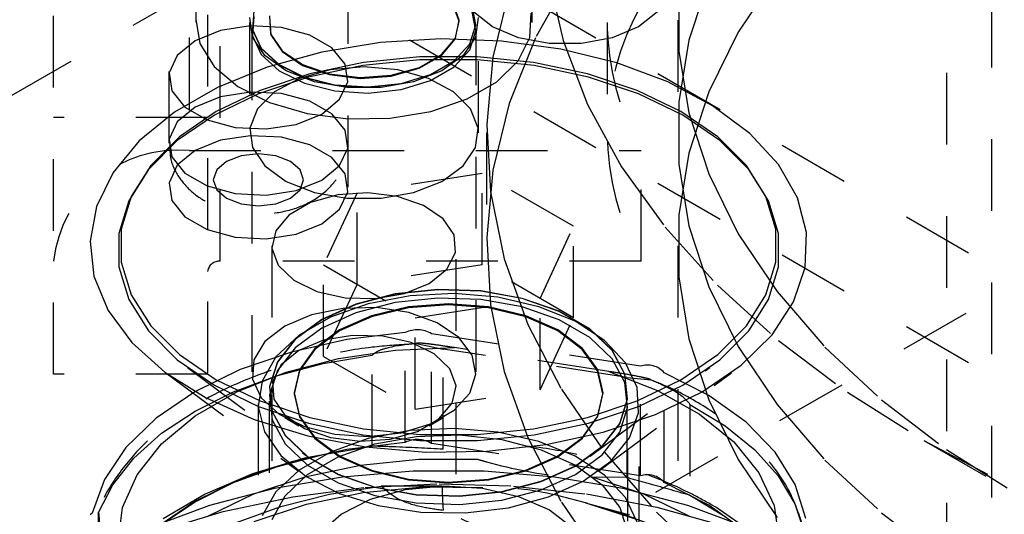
# Model space of a CAD drawing. Header units: inches. Extents: x 1907 to 2452, y -210 to -54.
# Tile 396 of 656: x 1995.248 to 1996.621, y -188.904 to -188.213. Entities that reach past the tile are written whole.
import ezdxf

# ---------------------------------------------------------------- set-up
doc = ezdxf.new("R2010")
doc.units = ezdxf.units.IN
doc.header["$LTSCALE"] = 0.5
doc.header["$MEASUREMENT"] = 0
doc.linetypes.add('HIDDEN', pattern=[0.225, 0.15, -0.075])
doc.layers.add('SID-M-H', color=4, linetype='HIDDEN')

msp = doc.modelspace()

# ---------------------------------------------------------------- linework, layer by layer
at = {"layer": 'SID-M-H'}
for p, q in [((1996.54075, -185.68757), (1996.54075, -190.09485)), ((1996.60325, -185.98024), (1996.60325, -189.39601)), ((1995.45604, -187.88583), (1995.45604, -188.4472)), ((1995.70604, -188.4472), (1995.70604, -187.88583)), ((1995.49388, -187.98756), (1995.49388, -188.21721)), ((1995.96263, -188.21721), (1995.96263, -187.98756)), ((1997.4372, -189.03907), (1995.66943, -188.01856)), ((1995.48425, -188.03825), (1995.48425, -188.39617)), ((1996.01722, -188.14954), (1995.96726, -188.23896)), ((1995.98515, -188.15204), (1996.00579, -188.24254)), ((1996.20891, -188.15676), (1996.18133, -188.24193)), ((1996.30421, -188.15021), (1996.24999, -188.23101)), ((1995.49265, -188.17166), (1994.25522, -188.88602)), ((1997.4372, -189.19217), (1995.66943, -188.17166)), ((1996.16748, -188.17062), (1996.16748, -188.25727)), ((1995.9308, -188.17293), (1995.90811, -188.26597)), ((1995.29525, -188.70809), (1995.29525, -188.19258)), ((1995.52775, -188.55049), (1995.52775, -188.19258)), ((1995.86083, -188.21561), (1995.85187, -188.19093)), ((1995.8611, -188.21436), (1995.85212, -188.18963)), ((1995.88439, -188.22058), (1995.87918, -188.19386)), ((1995.88439, -188.2209), (1995.87918, -188.19419)), ((1995.49399, -188.21296), (1995.49952, -188.24672)), ((1995.51025, -188.20687), (1995.51025, -188.70809)), ((1995.57275, -188.2377), (1995.5692, -188.21033)), ((1995.57472, -188.20044), (1995.57298, -188.22731)), ((1995.57472, -188.20076), (1995.57298, -188.22763)), ((1995.57472, -188.20901), (1995.57298, -188.23588)), ((1995.59631, -188.20804), (1995.59811, -188.23328)), ((1995.59657, -188.2093), (1995.59838, -188.2345)), ((1995.88439, -188.22915), (1995.87918, -188.20243)), ((1995.90724, -188.22352), (1995.88076, -188.20248)), ((1995.8873, -188.21033), (1995.88375, -188.2377)), ((1995.95974, -188.23838), (1995.96158, -188.20448)), ((1996.13737, -188.20248), (1996.11089, -188.22352)), ((1997.26042, -188.22331), (1992.35912, -191.05277)), ((1995.57015, -188.22221), (1995.52821, -188.2287)), ((1995.56875, -188.21721), (1995.56875, -188.37154)), ((1995.61339, -188.22439), (1995.57015, -188.22221)), ((1995.572, -188.21721), (1995.572, -188.21753)), ((1995.572, -188.22578), (1995.572, -188.70489)), ((1995.65274, -188.23498), (1995.61339, -188.22439)), ((1995.85543, -188.24064), (1995.86083, -188.21561)), ((1995.85569, -188.23943), (1995.8611, -188.21436)), ((1995.87573, -188.247), (1995.88439, -188.22058)), ((1995.87573, -188.24732), (1995.88439, -188.2209)), ((1995.8845, -188.21753), (1995.8845, -188.21721)), ((1995.8845, -188.70489), (1995.8845, -188.22578)), ((1995.88775, -188.37154), (1995.88775, -188.21721)), ((1995.94369, -188.23881), (1995.90724, -188.22352)), ((1996.06725, -188.21721), (1996.06725, -188.37154)), ((1996.11089, -188.22352), (1996.07444, -188.23881)), ((1996.16575, -188.21394), (1996.16575, -188.37154)), ((1995.52821, -188.2287), (1995.49265, -188.24307)), ((1995.59012, -188.26325), (1995.57275, -188.2377)), ((1995.57298, -188.22731), (1995.58504, -188.25328)), ((1995.57298, -188.22763), (1995.58504, -188.2536)), ((1995.57298, -188.23588), (1995.58504, -188.26185)), ((1995.59811, -188.23328), (1995.61403, -188.25682)), ((1995.59838, -188.2345), (1995.61426, -188.25799)), ((1995.68344, -188.25271), (1995.65274, -188.23498)), ((1995.83559, -188.24017), (1995.75126, -188.24535)), ((1995.92023, -188.24328), (1995.83559, -188.24017)), ((1995.83646, -188.26213), (1995.85569, -188.23943)), ((1995.88375, -188.2377), (1995.86638, -188.26325)), ((1995.87573, -188.25557), (1995.88439, -188.22915)), ((1995.96726, -188.23896), (1995.9308, -188.33052)), ((1995.94335, -188.27094), (1995.95974, -188.23838)), ((1995.98654, -188.24684), (1995.94369, -188.23881)), ((1996.07444, -188.23881), (1996.03159, -188.24684)), ((1996.24999, -188.23101), (1996.20891, -188.31435)), ((1995.49265, -188.24307), (1995.46775, -188.2636)), ((1995.49952, -188.24672), (1995.51942, -188.27864)), ((1995.58504, -188.25328), (1995.60982, -188.27605)), ((1995.58504, -188.2536), (1995.60982, -188.27637)), ((1995.75126, -188.24535), (1995.66967, -188.25869)), ((1995.70178, -188.27542), (1995.68344, -188.25271)), ((1995.83624, -188.26329), (1995.85543, -188.24064)), ((1995.85397, -188.27077), (1995.87573, -188.247)), ((1995.85397, -188.27109), (1995.87573, -188.24732)), ((1996.00273, -188.25461), (1995.92023, -188.24328)), ((1996.03159, -188.24684), (1995.98654, -188.24684)), ((1996.00579, -188.24254), (1996.04001, -188.33165)), ((1996.18133, -188.24193), (1996.16748, -188.32821)), ((1995.46775, -188.2636), (1995.45652, -188.28781)), ((1995.58504, -188.26185), (1995.60982, -188.28462)), ((1995.61976, -188.28471), (1995.59012, -188.26325)), ((1995.66967, -188.25869), (1995.59315, -188.2798)), ((1995.61403, -188.25682), (1995.64231, -188.2761)), ((1995.61426, -188.25799), (1995.64249, -188.27723)), ((1995.80627, -188.26523), (1995.72761, -188.27324)), ((1995.80536, -188.28112), (1995.83624, -188.26329)), ((1995.80551, -188.28), (1995.83646, -188.26213)), ((1995.88614, -188.26523), (1995.80627, -188.26523)), ((1995.86638, -188.26325), (1995.83674, -188.28471)), ((1995.85397, -188.27934), (1995.87573, -188.25557)), ((1995.9648, -188.27324), (1995.88614, -188.26523)), ((1995.90811, -188.26597), (1995.89936, -188.35979)), ((1996.08073, -188.27383), (1996.00273, -188.25461)), ((1996.16748, -188.25727), (1996.18133, -188.34355)), ((1995.51942, -188.27864), (1995.55244, -188.30669)), ((1995.59315, -188.2798), (1995.52391, -188.30807)), ((1995.60982, -188.27605), (1995.64512, -188.29359)), ((1995.60982, -188.27637), (1995.64512, -188.29391)), ((1995.64231, -188.2761), (1995.67992, -188.28904)), ((1995.64249, -188.27723), (1995.68001, -188.29014)), ((1995.7267, -188.2776), (1995.65106, -188.29349)), ((1995.72761, -188.27324), (1995.65255, -188.28901)), ((1995.72825, -188.27946), (1995.68124, -188.28355)), ((1995.70557, -188.30038), (1995.70178, -188.27542)), ((1995.80596, -188.26953), (1995.7267, -188.2776)), ((1995.77526, -188.28355), (1995.72825, -188.27946)), ((1995.76611, -188.2922), (1995.80536, -188.28112)), ((1995.76619, -188.2911), (1995.80551, -188.28)), ((1995.88645, -188.26953), (1995.80596, -188.26953)), ((1995.82103, -188.28979), (1995.85397, -188.27077)), ((1995.82103, -188.29011), (1995.85397, -188.27109)), ((1995.82103, -188.29835), (1995.85397, -188.27934)), ((1995.96572, -188.2776), (1995.88645, -188.26953)), ((1995.91344, -188.30014), (1995.94335, -188.27094)), ((1996.03986, -188.28901), (1995.9648, -188.27324)), ((1996.04135, -188.29349), (1995.96572, -188.2776)), ((1996.15199, -188.30037), (1996.08073, -188.27383)), ((1995.45652, -188.28781), (1995.4603, -188.31277)), ((1995.65106, -188.29349), (1995.58135, -188.31672)), ((1995.65255, -188.28901), (1995.58338, -188.31206)), ((1995.60982, -188.28462), (1995.64512, -188.30215)), ((1995.65905, -188.30017), (1995.61976, -188.28471)), ((1995.68124, -188.28355), (1995.6384, -188.29546)), ((1995.64512, -188.29359), (1995.68781, -188.30434)), ((1995.64512, -188.29391), (1995.68781, -188.30466)), ((1995.67992, -188.28904), (1995.72276, -188.29422)), ((1995.68001, -188.29014), (1995.72277, -188.29532)), ((1995.72276, -188.29422), (1995.76619, -188.2911)), ((1995.72277, -188.29532), (1995.76611, -188.2922)), ((1995.8181, -188.29546), (1995.77526, -188.28355)), ((1995.77986, -188.30235), (1995.82103, -188.28979)), ((1995.77986, -188.30267), (1995.82103, -188.29011)), ((1995.83674, -188.28471), (1995.79745, -188.30017)), ((1996.10903, -188.31206), (1996.03986, -188.28901)), ((1996.11106, -188.31672), (1996.04135, -188.29349)), ((1995.52391, -188.30807), (1995.46394, -188.34269)), ((1995.55244, -188.30669), (1995.59651, -188.32912)), ((1995.6384, -188.29546), (1995.60355, -188.31413)), ((1995.64512, -188.30215), (1995.68781, -188.31291)), ((1995.70448, -188.30826), (1995.65905, -188.30017)), ((1995.68781, -188.30434), (1995.73409, -188.30735)), ((1995.68781, -188.30466), (1995.73409, -188.30767)), ((1995.69433, -188.32459), (1995.70557, -188.30038)), ((1995.75202, -188.30826), (1995.70448, -188.30826)), ((1995.73409, -188.30735), (1995.77986, -188.30235)), ((1995.73409, -188.30767), (1995.77986, -188.30267)), ((1995.79745, -188.30017), (1995.75202, -188.30826)), ((1995.77986, -188.31092), (1995.82103, -188.29835)), ((1995.85295, -188.31413), (1995.8181, -188.29546)), ((1995.8719, -188.32412), (1995.91344, -188.30014)), ((1996.21445, -188.33349), (1996.15199, -188.30037)), ((1995.4603, -188.31277), (1995.47865, -188.33549)), ((1995.52821, -188.32096), (1995.49265, -188.33534)), ((1995.58135, -188.31672), (1995.5197, -188.34659)), ((1995.58338, -188.31206), (1995.5222, -188.3417)), ((1995.57015, -188.31448), (1995.52821, -188.32096)), ((1995.61339, -188.31666), (1995.57015, -188.31448)), ((1995.60355, -188.31413), (1995.57978, -188.3379)), ((1995.65274, -188.32725), (1995.61339, -188.31666)), ((1995.68781, -188.31291), (1995.73409, -188.31592)), ((1995.73409, -188.31592), (1995.77986, -188.31092)), ((1995.87672, -188.3379), (1995.85295, -188.31413)), ((1996.17022, -188.3417), (1996.10903, -188.31206)), ((1996.17272, -188.34659), (1996.11106, -188.31672)), ((1996.20891, -188.31435), (1996.18133, -188.39952)), ((1995.49265, -188.33534), (1995.46775, -188.35587)), ((1995.47865, -188.33549), (1995.50934, -188.35321)), ((1995.59651, -188.32912), (1995.64886, -188.34451)), ((1995.68344, -188.34497), (1995.65274, -188.32725)), ((1995.66943, -188.34512), (1995.69433, -188.32459)), ((1995.82133, -188.34138), (1995.8719, -188.32412)), ((1995.9308, -188.33052), (1995.90811, -188.42356)), ((1996.04001, -188.33165), (1996.08756, -188.41871)), ((1996.16748, -188.32821), (1996.16748, -188.41486)), ((1996.26631, -188.37223), (1996.21445, -188.33349)), ((1995.51025, -188.35017), (1995.29525, -188.35017)), ((1995.46394, -188.34269), (1995.41497, -188.38266)), ((1995.5197, -188.34659), (1995.46796, -188.38219)), ((1995.5222, -188.3417), (1995.47085, -188.37702)), ((1995.57978, -188.3379), (1995.5692, -188.36465)), ((1995.63387, -188.3595), (1995.66943, -188.34512)), ((1995.64886, -188.34451), (1995.70619, -188.35191)), ((1995.70178, -188.36769), (1995.68344, -188.34497)), ((1995.76491, -188.35085), (1995.82133, -188.34138)), ((1995.8873, -188.36465), (1995.87672, -188.3379)), ((1996.22156, -188.37702), (1996.17022, -188.3417)), ((1996.22445, -188.38219), (1996.17272, -188.34659)), ((1996.18133, -188.34355), (1996.20891, -188.42872)), ((1995.46775, -188.35587), (1995.45652, -188.38008)), ((1995.50934, -188.35321), (1995.54869, -188.3638)), ((1995.54869, -188.3638), (1995.59194, -188.36598)), ((1995.59194, -188.36598), (1995.63387, -188.3595)), ((1995.70619, -188.35191), (1995.76491, -188.35085)), ((1995.89936, -188.35979), (1995.90461, -188.45369)), ((1995.47085, -188.37702), (1995.43092, -188.41695)), ((1995.57015, -188.37531), (1995.52821, -188.3818)), ((1995.5692, -188.36465), (1995.57275, -188.39202)), ((1995.61339, -188.37749), (1995.57015, -188.37531)), ((1995.65274, -188.38809), (1995.61339, -188.37749)), ((1995.70557, -188.39265), (1995.70178, -188.36769)), ((1995.88375, -188.39202), (1995.8873, -188.36465)), ((1995.89925, -188.37154), (1995.89925, -188.52913)), ((1996.26149, -188.41695), (1996.22156, -188.37702)), ((1996.30609, -188.41546), (1996.26631, -188.37223)), ((1995.41497, -188.38266), (1995.37841, -188.42683)), ((1995.46796, -188.38219), (1995.42771, -188.42243)), ((1995.45652, -188.38008), (1995.4603, -188.40504)), ((1995.52821, -188.3818), (1995.49265, -188.39617)), ((1995.68344, -188.40581), (1995.65274, -188.38809)), ((1996.2647, -188.42243), (1996.22445, -188.38219)), ((1995.4603, -188.40504), (1995.47865, -188.42775)), ((1995.49265, -188.39617), (1995.46775, -188.4167)), ((1995.48425, -188.39617), (1996.11496, -188.39617)), ((1995.55693, -188.40339), (1995.53649, -188.41127)), ((1995.58104, -188.40062), (1995.55693, -188.40339)), ((1995.57275, -188.39202), (1995.59012, -188.41757)), ((1995.60515, -188.40339), (1995.58104, -188.40062)), ((1995.62559, -188.41127), (1995.60515, -188.40339)), ((1995.69433, -188.41686), (1995.70557, -188.39265)), ((1995.86638, -188.41757), (1995.88375, -188.39202)), ((1996.11496, -188.55049), (1996.11496, -188.39617)), ((1996.18133, -188.39952), (1996.16748, -188.4858)), ((1995.43092, -188.41695), (1995.4036, -188.46028)), ((1995.46775, -188.4167), (1995.45652, -188.44091)), ((1995.53649, -188.41127), (1995.52284, -188.42307)), ((1995.59012, -188.41757), (1995.61976, -188.43903)), ((1995.63925, -188.42307), (1995.62559, -188.41127)), ((1995.66943, -188.43739), (1995.69433, -188.41686)), ((1995.70178, -188.42852), (1995.68344, -188.40581)), ((1995.83674, -188.43903), (1995.86638, -188.41757)), ((1996.08756, -188.41871), (1996.14807, -188.50304)), ((1996.16748, -188.41486), (1996.18133, -188.50114)), ((1996.28881, -188.46028), (1996.26149, -188.41695)), ((1996.33264, -188.46196), (1996.30609, -188.41546)), ((1995.37841, -188.42683), (1995.3553, -188.47394)), ((1995.42771, -188.42243), (1995.40018, -188.46609)), ((1995.47865, -188.42775), (1995.50934, -188.44548)), ((1995.52284, -188.42307), (1995.51804, -188.43699)), ((1995.64404, -188.43699), (1995.63925, -188.42307)), ((1995.70557, -188.45349), (1995.70178, -188.42852)), ((1995.8929, -188.42814), (1995.71863, -188.4551)), ((1996.02048, -188.50179), (1995.8929, -188.42814)), ((1995.8929, -188.55572), (1995.8929, -188.42814)), ((1995.90811, -188.42356), (1995.89936, -188.51738)), ((1996.20891, -188.42872), (1996.24999, -188.51206)), ((1996.29223, -188.46609), (1996.2647, -188.42243)), ((1995.45652, -188.44091), (1995.4603, -188.46587)), ((1995.50934, -188.44548), (1995.54869, -188.45607)), ((1995.51804, -188.43699), (1995.52284, -188.45091)), ((1995.61976, -188.43903), (1995.65905, -188.45449)), ((1995.63387, -188.45176), (1995.66943, -188.43739)), ((1995.63925, -188.45091), (1995.64404, -188.43699)), ((1995.79745, -188.45449), (1995.83674, -188.43903)), ((1995.52284, -188.45091), (1995.53649, -188.46271)), ((1995.54869, -188.45607), (1995.59194, -188.45825)), ((1995.59194, -188.45825), (1995.63387, -188.45176)), ((1995.62559, -188.46271), (1995.63925, -188.45091)), ((1995.69158, -188.45803), (1995.65358, -188.46876)), ((1995.65905, -188.45449), (1995.70448, -188.46258)), ((1995.71863, -188.4551), (1995.67193, -188.5557)), ((1995.73356, -188.45501), (1995.69158, -188.45803)), ((1995.69433, -188.47769), (1995.70557, -188.45349)), ((1995.71863, -188.58268), (1995.71863, -188.4551)), ((1995.77496, -188.46002), (1995.73356, -188.45501)), ((1995.75202, -188.46258), (1995.79745, -188.45449)), ((1995.8113, -188.47252), (1995.77496, -188.46002)), ((1995.90461, -188.45369), (1995.92383, -188.54699)), ((1995.40018, -188.46609), (1995.38621, -188.51185)), ((1995.4036, -188.46028), (1995.38973, -188.50569)), ((1995.4603, -188.46587), (1995.47865, -188.48859)), ((1995.53649, -188.46271), (1995.55693, -188.47059)), ((1995.55693, -188.47059), (1995.58104, -188.47336)), ((1995.58104, -188.47336), (1995.60515, -188.47059)), ((1995.60515, -188.47059), (1995.62559, -188.46271)), ((1995.65358, -188.46876), (1995.62367, -188.48602)), ((1995.70448, -188.46258), (1995.75202, -188.46258)), ((1995.83864, -188.49116), (1995.8113, -188.47252)), ((1996.30268, -188.50569), (1996.28881, -188.46028)), ((1996.3062, -188.51185), (1996.29223, -188.46609)), ((1996.34519, -188.51038), (1996.33264, -188.46196)), ((1995.3553, -188.47394), (1995.34632, -188.52262)), ((1995.62367, -188.48602), (1995.60509, -188.50796)), ((1995.66943, -188.49822), (1995.69433, -188.47769)), ((1996.16748, -188.4858), (1996.16748, -188.57245)), ((1995.47865, -188.48859), (1995.50934, -188.50631)), ((1995.63387, -188.5126), (1995.66943, -188.49822)), ((1995.85402, -188.5139), (1995.83864, -188.49116)), ((1996.18133, -188.50114), (1996.20891, -188.58631)), ((1995.38621, -188.51185), (1995.38621, -188.55831)), ((1995.38973, -188.50569), (1995.38973, -188.5518)), ((1995.50934, -188.50631), (1995.54869, -188.5169)), ((1995.59194, -188.51908), (1995.63387, -188.5126)), ((1995.60509, -188.50796), (1995.59986, -188.53219)), ((1995.85576, -188.5383), (1995.85402, -188.5139)), ((1995.97378, -188.6024), (1996.02048, -188.50179)), ((1996.02048, -188.62937), (1996.02048, -188.50179)), ((1996.14807, -188.50304), (1996.22108, -188.58401)), ((1996.24999, -188.51206), (1996.30421, -188.59286)), ((1996.30268, -188.5518), (1996.30268, -188.50569)), ((1996.3062, -188.55831), (1996.3062, -188.51185)), ((1996.34339, -188.55932), (1996.34519, -188.51038)), ((1995.34632, -188.52262), (1995.35172, -188.57148)), ((1995.54869, -188.5169), (1995.59194, -188.51908)), ((1995.89936, -188.51738), (1995.90461, -188.61129)), ((1995.59975, -188.52913), (1995.59975, -189.24768)), ((1995.59986, -188.53219), (1995.60854, -188.55609)), ((1995.84369, -188.56171), (1995.85576, -188.5383)), ((1995.85675, -189.24768), (1995.85675, -188.52913)), ((1996.16575, -188.52913), (1996.16575, -190.57048)), ((1995.38973, -188.5518), (1995.4036, -188.59721)), ((1996.11496, -188.55049), (1995.52775, -188.55049)), ((1995.60854, -188.55609), (1995.63019, -188.57707)), ((1995.67193, -188.5557), (1995.79951, -188.62935)), ((1995.67193, -188.68329), (1995.67193, -188.5557)), ((1995.8929, -188.55572), (1995.71863, -188.58268)), ((1996.02048, -188.62937), (1995.8929, -188.55572)), ((1995.92383, -188.54699), (1995.95687, -188.63899)), ((1996.28881, -188.59721), (1996.30268, -188.5518)), ((1995.38621, -188.55831), (1995.40018, -188.60407)), ((1995.81911, -188.58158), (1995.84369, -188.56171)), ((1996.29223, -188.60407), (1996.3062, -188.55831)), ((1996.32729, -188.60739), (1996.34339, -188.55932)), ((1995.35172, -188.57148), (1995.37134, -188.61911)), ((1995.63019, -188.57707), (1995.66247, -188.59285)), ((1995.71863, -188.58268), (1995.67193, -188.68329)), ((1995.78469, -188.59577), (1995.81911, -188.58158)), ((1996.16748, -188.57245), (1996.18133, -188.65873)), ((1995.4036, -188.59721), (1995.43092, -188.64054)), ((1995.66247, -188.59285), (1995.70188, -188.60173)), ((1995.77183, -188.5962), (1995.71687, -188.61048)), ((1995.77183, -188.59653), (1995.71687, -188.61081)), ((1995.74414, -188.60274), (1995.78469, -188.59577)), ((1995.83111, -188.58993), (1995.77183, -188.5962)), ((1995.83111, -188.59026), (1995.77183, -188.59653)), ((1995.85393, -188.59562), (1995.79249, -188.59873)), ((1995.89127, -188.59203), (1995.83111, -188.58993)), ((1995.89127, -188.59236), (1995.83111, -188.59026)), ((1995.91496, -188.60078), (1995.85393, -188.59562)), ((1995.94881, -188.60238), (1995.89127, -188.59203)), ((1995.94881, -188.60271), (1995.89127, -188.59236)), ((1996.20891, -188.58631), (1996.24999, -188.66965)), ((1996.22108, -188.58401), (1996.30604, -188.66099)), ((1996.26149, -188.64054), (1996.28881, -188.59721)), ((1996.30421, -188.59286), (1996.37111, -188.67042)), ((1995.40018, -188.60407), (1995.42771, -188.64774)), ((1995.71687, -188.61048), (1995.66943, -188.63194)), ((1995.71687, -188.61081), (1995.66943, -188.63226)), ((1995.73395, -188.60993), (1995.68146, -188.62862)), ((1995.70188, -188.60173), (1995.74414, -188.60274)), ((1995.77183, -188.60813), (1995.71687, -188.62241)), ((1995.79249, -188.59873), (1995.73395, -188.60993)), ((1995.83111, -188.60186), (1995.77183, -188.60813)), ((1995.84621, -188.60996), (1995.79045, -188.61419)), ((1995.79951, -188.62935), (1995.97378, -188.6024)), ((1995.89127, -188.60396), (1995.83111, -188.60186)), ((1995.90196, -188.61419), (1995.84621, -188.60996)), ((1995.94881, -188.61431), (1995.89127, -188.60396)), ((1995.97227, -188.61393), (1995.91496, -188.60078)), ((1996.00039, -188.62038), (1995.94881, -188.60238)), ((1996.00039, -188.62071), (1995.94881, -188.60271)), ((1995.97378, -188.72998), (1995.97378, -188.6024)), ((1996.2647, -188.64774), (1996.29223, -188.60407)), ((1996.29735, -188.6532), (1996.32729, -188.60739)), ((1995.37134, -188.61911), (1995.40462, -188.66414)), ((1995.6992, -188.61626), (1995.65524, -188.62514)), ((1995.71687, -188.62241), (1995.66943, -188.64387)), ((1995.74574, -188.61525), (1995.6992, -188.61626)), ((1995.79045, -188.61419), (1995.7385, -188.62662)), ((1995.79052, -188.61559), (1995.73863, -188.628)), ((1995.79073, -188.62221), (1995.74574, -188.61525)), ((1995.84621, -188.61136), (1995.79052, -188.61559)), ((1995.83017, -188.63652), (1995.79073, -188.62221)), ((1995.90189, -188.61559), (1995.84621, -188.61136)), ((1995.95378, -188.628), (1995.90189, -188.61559)), ((1995.95391, -188.62662), (1995.90196, -188.61419)), ((1995.90461, -188.61129), (1995.92383, -188.70458)), ((1996.00039, -188.63231), (1995.94881, -188.61431)), ((1996.02279, -188.63435), (1995.97227, -188.61393)), ((1996.043, -188.64498), (1996.00039, -188.62038)), ((1996.043, -188.64531), (1996.00039, -188.62071)), ((1995.65524, -188.62514), (1995.61776, -188.64111)), ((1995.66943, -188.63194), (1995.63226, -188.65933)), ((1995.66943, -188.63226), (1995.63226, -188.65965)), ((1995.68146, -188.62862), (1995.63785, -188.65379)), ((1995.7385, -188.62662), (1995.69388, -188.64638)), ((1995.73863, -188.628), (1995.69407, -188.64774)), ((1995.79951, -188.75694), (1995.79951, -188.62935)), ((1995.86055, -188.6569), (1995.83017, -188.63652)), ((1995.99834, -188.64774), (1995.95378, -188.628)), ((1995.99853, -188.64638), (1995.95391, -188.62662)), ((1995.97378, -188.72998), (1996.02048, -188.62937)), ((1996.043, -188.65691), (1996.00039, -188.63231)), ((1996.06379, -188.66095), (1996.02279, -188.63435)), ((1995.42771, -188.64774), (1995.46796, -188.68798)), ((1995.43092, -188.64054), (1995.47085, -188.68047)), ((1995.61776, -188.64111), (1995.59011, -188.66274)), ((1995.66943, -188.64387), (1995.63226, -188.67126)), ((1995.69388, -188.64638), (1995.65965, -188.67214)), ((1995.69407, -188.64774), (1995.65988, -188.67346)), ((1995.78578, -188.6502), (1995.70447, -188.65991)), ((1995.78578, -188.8033), (1995.78578, -188.6502)), ((1996.11374, -188.69691), (1995.82248, -188.65185)), ((1995.82248, -188.80495), (1995.82248, -188.65185)), ((1995.95687, -188.63899), (1996.00348, -188.72901)), ((1996.03253, -188.67346), (1995.99834, -188.64774)), ((1996.03276, -188.67214), (1995.99853, -188.64638)), ((1996.07418, -188.67476), (1996.043, -188.64498)), ((1996.07418, -188.67508), (1996.043, -188.64531)), ((1996.22156, -188.68047), (1996.26149, -188.64054)), ((1996.22445, -188.68798), (1996.2647, -188.64774)), ((1995.40462, -188.66414), (1995.45061, -188.70527)), ((1995.59011, -188.66274), (1995.57472, -188.68812)), ((1995.63785, -188.65379), (1995.60547, -188.6841)), ((1995.63226, -188.65933), (1995.60753, -188.69105)), ((1995.63226, -188.65965), (1995.60753, -188.69138)), ((1995.70447, -188.65991), (1995.62706, -188.67725)), ((1995.67181, -188.6609), (1995.63739, -188.67509)), ((1995.71236, -188.65394), (1995.67181, -188.6609)), ((1995.75462, -188.65494), (1995.71236, -188.65394)), ((1995.79403, -188.66382), (1995.75462, -188.65494)), ((1995.82631, -188.6796), (1995.79403, -188.66382)), ((1995.80137, -188.66543), (1995.83882, -188.6731)), ((1995.87918, -188.68154), (1995.86055, -188.6569)), ((1996.07418, -188.68669), (1996.043, -188.65691)), ((1996.09306, -188.69229), (1996.06379, -188.66095)), ((1996.18133, -188.65873), (1996.20891, -188.7439)), ((1996.25443, -188.69542), (1996.29735, -188.6532)), ((1996.30604, -188.66099), (1996.40229, -188.73341)), ((1995.62706, -188.67725), (1995.55568, -188.70174)), ((1995.63226, -188.67126), (1995.60753, -188.70298)), ((1995.63739, -188.67509), (1995.61281, -188.69497)), ((1995.65965, -188.67214), (1995.63813, -188.70213)), ((1995.65988, -188.67346), (1995.63839, -188.70342)), ((1995.69286, -188.68624), (1995.77239, -188.67451)), ((1995.77239, -188.67451), (1995.85426, -188.67111)), ((1995.84796, -188.70058), (1995.82631, -188.6796)), ((1996.09533, -188.71278), (1995.83882, -188.6731)), ((1995.83882, -188.81284), (1995.83882, -188.6731)), ((1996.06954, -188.70441), (1995.85426, -188.67111)), ((1996.05402, -188.70342), (1996.03253, -188.67346)), ((1996.05428, -188.70213), (1996.03276, -188.67214)), ((1996.09211, -188.70797), (1996.07418, -188.67476)), ((1996.09211, -188.7083), (1996.07418, -188.67508)), ((1996.24999, -188.66965), (1996.30421, -188.75045)), ((1996.37111, -188.67042), (1996.45013, -188.74409)), ((1995.46796, -188.68798), (1995.5197, -188.72357)), ((1995.47085, -188.68047), (1995.5222, -188.71579)), ((1995.57472, -188.68812), (1995.57298, -188.71499)), ((1995.60547, -188.6841), (1995.58607, -188.71789)), ((1995.60753, -188.69105), (1995.59666, -188.72527)), ((1995.60753, -188.69138), (1995.59666, -188.7256)), ((1995.6064, -188.7104), (1995.67119, -188.69329)), ((1995.61819, -188.70593), (1995.69286, -188.68624)), ((1995.67119, -188.69329), (1995.73953, -188.68168)), ((1995.67193, -188.68329), (1995.79951, -188.75694)), ((1995.73953, -188.80853), (1995.73953, -188.68168)), ((1995.88439, -188.70826), (1995.87918, -188.68154)), ((1996.09211, -188.7199), (1996.07418, -188.68669)), ((1996.10903, -188.72668), (1996.09306, -188.69229)), ((1996.17022, -188.71579), (1996.22156, -188.68047)), ((1996.17272, -188.72357), (1996.22445, -188.68798)), ((1995.45061, -188.70527), (1995.50798, -188.74133)), ((1995.45178, -188.70614), (1995.63667, -188.84314)), ((1995.48195, -188.69891), (1995.64899, -188.82269)), ((1995.55568, -188.70174), (1995.4923, -188.73271)), ((1995.55077, -188.73296), (1995.61819, -188.70593)), ((1995.60753, -188.70298), (1995.59666, -188.73721)), ((1995.61281, -188.69497), (1995.60074, -188.71837)), ((1995.63813, -188.70213), (1995.63079, -188.73431)), ((1995.63839, -188.70342), (1995.63106, -188.73556)), ((1995.85664, -188.72448), (1995.84796, -188.70058)), ((1995.92383, -188.70458), (1995.95687, -188.79658)), ((1996.04342, -188.82269), (1996.21046, -188.69891)), ((1996.06135, -188.73556), (1996.05402, -188.70342)), ((1996.06162, -188.73431), (1996.05428, -188.70213)), ((1996.05575, -188.84314), (1996.24063, -188.70614)), ((1996.06954, -188.70441), (1996.1375, -188.73099)), ((1996.11374, -188.85001), (1996.11374, -188.69691)), ((1996.14695, -188.85917), (1996.14695, -188.70606)), ((1996.20896, -188.73795), (1996.14695, -188.70606)), ((1996.19976, -188.73285), (1996.25443, -188.69542)), ((1995.51025, -188.70809), (1995.29525, -188.70809)), ((1995.5222, -188.71579), (1995.58338, -188.74543)), ((1995.54649, -188.73264), (1995.6064, -188.7104)), ((1995.57298, -188.71499), (1995.58504, -188.74096)), ((1995.58607, -188.71789), (1995.58069, -188.75336)), ((1995.60074, -188.71837), (1995.60248, -188.74277)), ((1995.87573, -188.73468), (1995.88439, -188.70826)), ((1996.09575, -188.7427), (1996.09211, -188.70797)), ((1996.09575, -188.74303), (1996.09211, -188.7083)), ((1996.09575, -188.75463), (1996.09211, -188.7199)), ((1996.09533, -188.85252), (1996.09533, -188.71278)), ((1996.09533, -188.71278), (1996.12833, -188.71601)), ((1996.10903, -188.74543), (1996.17022, -188.71579)), ((1995.4923, -188.73271), (1995.43866, -188.7693)), ((1995.49265, -188.75958), (1995.54649, -188.73264)), ((1995.49273, -188.76647), (1995.55077, -188.73296)), ((1995.5197, -188.72357), (1995.58135, -188.75344)), ((1995.59621, -188.73399), (1995.59621, -188.73431)), ((1995.59666, -188.72527), (1995.6003, -188.76)), ((1995.59666, -188.7256), (1995.6003, -188.76033)), ((1995.63079, -188.73431), (1995.63813, -188.7665)), ((1995.79951, -188.75694), (1995.97378, -188.72998)), ((1995.85141, -188.74871), (1995.85664, -188.72448)), ((1995.85397, -188.75845), (1995.87573, -188.73468)), ((1996.00348, -188.72901), (1996.06333, -188.81638)), ((1996.05428, -188.7665), (1996.06162, -188.73431)), ((1996.09621, -188.73431), (1996.09621, -188.73399)), ((1996.11082, -188.76226), (1996.10903, -188.72668)), ((1996.11106, -188.75344), (1996.17272, -188.72357)), ((1996.13492, -188.76441), (1996.19976, -188.73285)), ((1996.1375, -188.73099), (1996.19622, -188.7641)), ((1996.40229, -188.73341), (1996.50912, -188.80071)), ((1995.50798, -188.74133), (1995.57507, -188.77127)), ((1995.58338, -188.74543), (1995.65255, -188.76849)), ((1995.58504, -188.74096), (1995.60982, -188.76373)), ((1995.59621, -188.74592), (1995.59621, -189.3134)), ((1995.59666, -188.73721), (1995.6003, -188.77193)), ((1995.60248, -188.74277), (1995.61786, -188.76552)), ((1995.63106, -188.73556), (1995.63839, -188.76771)), ((1996.03986, -188.76849), (1996.10903, -188.74543)), ((1996.05402, -188.76771), (1996.06135, -188.73556)), ((1996.08489, -188.77692), (1996.09575, -188.7427)), ((1996.08489, -188.77725), (1996.09575, -188.74303)), ((1996.09621, -189.3134), (1996.09621, -188.74592)), ((1996.20891, -188.7439), (1996.24999, -188.82725)), ((1996.26098, -188.77531), (1996.20896, -188.73795)), ((1996.45013, -188.74409), (1996.54058, -188.81324)), ((1995.446, -188.79065), (1995.49265, -188.75958)), ((1995.58058, -188.7489), (1995.58058, -188.93702)), ((1995.58069, -188.75336), (1995.58963, -188.78859)), ((1995.58135, -188.75344), (1995.65106, -188.77667)), ((1995.6003, -188.76), (1995.61823, -188.79322)), ((1995.6003, -188.76033), (1995.61823, -188.79355)), ((1995.82103, -188.77746), (1995.85397, -188.75845)), ((1995.83283, -188.77065), (1995.85141, -188.74871)), ((1996.04135, -188.77667), (1996.11106, -188.75344)), ((1996.08489, -188.78886), (1996.09575, -188.75463)), ((1996.11183, -188.93702), (1996.11183, -188.7489)), ((1996.18284, -188.75025), (1996.18284, -188.8771)), ((1996.18284, -188.75025), (1996.23196, -188.78004)), ((1996.30421, -188.75045), (1996.37111, -188.82802)), ((1995.43866, -188.7693), (1995.39623, -188.81051)), ((1995.44591, -188.80539), (1995.49273, -188.76647)), ((1995.57507, -188.77127), (1995.64997, -188.79423)), ((1995.6003, -188.77193), (1995.61823, -188.80515)), ((1995.60982, -188.76373), (1995.64512, -188.78126)), ((1995.61775, -188.76866), (1995.63737, -188.77999)), ((1995.61786, -188.76552), (1995.6452, -188.78415)), ((1995.63813, -188.7665), (1995.65965, -188.79649)), ((1995.63839, -188.76771), (1995.65988, -188.79766)), ((1995.65255, -188.76849), (1995.72761, -188.78426)), ((1995.80292, -188.78792), (1995.83283, -188.77065)), ((1995.81913, -188.77999), (1995.83875, -188.76866)), ((1995.9648, -188.78426), (1996.03986, -188.76849)), ((1996.03253, -188.79766), (1996.05402, -188.76771)), ((1996.03276, -188.79649), (1996.05428, -188.7665)), ((1996.06178, -188.78918), (1996.13492, -188.76441)), ((1996.09835, -188.79713), (1996.11082, -188.76226)), ((1996.19622, -188.7641), (1996.24382, -188.8027)), ((1996.30158, -188.81712), (1996.26098, -188.77531)), ((1995.58963, -188.78859), (1995.6124, -188.82168)), ((1995.64512, -188.78126), (1995.68781, -188.79202)), ((1995.6452, -188.78415), (1995.68154, -188.79665)), ((1995.65106, -188.77667), (1995.7267, -188.79256)), ((1995.72761, -188.78426), (1995.80627, -188.79226)), ((1995.79249, -188.78684), (1995.73395, -188.79804)), ((1995.76492, -188.79865), (1995.80292, -188.78792)), ((1995.77986, -188.79003), (1995.82103, -188.77746)), ((1995.85393, -188.78374), (1995.79249, -188.78684)), ((1995.91496, -188.7889), (1995.85393, -188.78374)), ((1995.88614, -188.79226), (1995.9648, -188.78426)), ((1995.97227, -188.80205), (1995.91496, -188.7889)), ((1995.96572, -188.79256), (1996.04135, -188.77667)), ((1995.98244, -188.80647), (1996.06178, -188.78918)), ((1996.06015, -188.80865), (1996.08489, -188.77692)), ((1996.06015, -188.80898), (1996.08489, -188.77725)), ((1996.06015, -188.82058), (1996.08489, -188.78886)), ((1996.23196, -188.78004), (1996.27325, -188.81355)), ((1995.40746, -188.82524), (1995.446, -188.79065)), ((1995.61823, -188.79322), (1995.64941, -188.82299)), ((1995.61823, -188.79355), (1995.64941, -188.82332)), ((1995.64997, -188.79423), (1995.73052, -188.80956)), ((1995.65965, -188.79649), (1995.69388, -188.82225)), ((1995.65988, -188.79766), (1995.69407, -188.82338)), ((1995.73395, -188.79804), (1995.68146, -188.81673)), ((1995.68154, -188.79665), (1995.72294, -188.80167)), ((1995.68781, -188.79202), (1995.73409, -188.79503)), ((1995.78578, -188.8033), (1995.70447, -188.81301)), ((1995.72294, -188.80167), (1995.76492, -188.79865)), ((1995.7267, -188.79256), (1995.80596, -188.80063)), ((1995.73409, -188.79503), (1995.77986, -188.79003)), ((1995.7436, -188.80541), (1995.80114, -188.79506)), ((1995.80114, -188.79506), (1995.8613, -188.79296)), ((1995.80596, -188.80063), (1995.88645, -188.80063)), ((1995.80627, -188.79226), (1995.88614, -188.79226)), ((1995.8613, -188.79296), (1995.92058, -188.79923)), ((1995.88645, -188.80063), (1995.96572, -188.79256)), ((1995.92058, -188.79923), (1995.97554, -188.81351)), ((1995.95687, -188.79658), (1996.00348, -188.8866)), ((1996.02279, -188.82247), (1995.97227, -188.80205)), ((1995.99834, -188.82338), (1996.03253, -188.79766)), ((1995.99853, -188.82225), (1996.03276, -188.79649)), ((1996.07228, -188.8294), (1996.09835, -188.79713)), ((1996.24382, -188.8027), (1996.2788, -188.84557)), ((1996.50891, -188.80059), (1996.64151, -188.87717)), ((1996.50912, -188.80071), (1996.6257, -188.86238)), ((1995.39623, -188.81051), (1995.36619, -188.8552)), ((1995.4118, -188.84849), (1995.44591, -188.80539)), ((1995.61823, -188.80515), (1995.64941, -188.83493)), ((1995.70447, -188.81301), (1995.62706, -188.83035)), ((1995.68146, -188.81673), (1995.63785, -188.84191)), ((1995.67119, -188.82014), (1995.73953, -188.80853)), ((1995.69203, -188.82341), (1995.7436, -188.80541)), ((1995.73052, -188.80956), (1995.81439, -188.81681)), ((1995.74283, -188.80864), (1995.73373, -188.80952)), ((1995.81439, -188.81681), (1995.89917, -188.81577)), ((1996.11374, -188.85001), (1995.82248, -188.80495)), ((1995.89917, -188.81577), (1995.98244, -188.80647)), ((1995.97554, -188.81351), (1996.02298, -188.83497)), ((1996.02298, -188.83604), (1996.06015, -188.80865)), ((1996.02298, -188.83636), (1996.06015, -188.80898)), ((1996.06333, -188.81638), (1996.13597, -188.90046)), ((1996.27325, -188.81355), (1996.30588, -188.85011)), ((1996.32965, -188.86224), (1996.30158, -188.81712)), ((1996.54058, -188.81324), (1996.6417, -188.87727)), ((1995.37784, -188.86264), (1995.40746, -188.82524)), ((1995.62706, -188.83035), (1995.55568, -188.85485)), ((1995.64522, -188.82549), (1995.57285, -188.84727)), ((1995.6064, -188.83725), (1995.67119, -188.82014)), ((1995.6124, -188.82168), (1995.64778, -188.85084)), ((1995.66846, -188.821), (1995.64522, -188.82549)), ((1995.64941, -188.82299), (1995.69203, -188.8476)), ((1995.64941, -188.82332), (1995.69203, -188.84792)), ((1995.64941, -188.84801), (1995.69203, -188.82341)), ((1995.69388, -188.82225), (1995.7385, -188.84201)), ((1995.69407, -188.82338), (1995.73863, -188.84312)), ((1995.80478, -188.82705), (1995.7234, -188.83535)), ((1995.88742, -188.82704), (1995.80478, -188.82705)), ((1995.95378, -188.84312), (1995.99834, -188.82338)), ((1995.95391, -188.84201), (1995.99853, -188.82225)), ((1996.06379, -188.84906), (1996.02279, -188.82247)), ((1996.02298, -188.84797), (1996.06015, -188.82058)), ((1996.03403, -188.85733), (1996.07228, -188.8294)), ((1996.24999, -188.82725), (1996.30421, -188.90804)), ((1996.37111, -188.82802), (1996.45013, -188.90169)), ((1995.54649, -188.85949), (1995.6064, -188.83725)), ((1995.63785, -188.84191), (1995.60547, -188.87221)), ((1995.7234, -188.83535), (1995.64575, -188.85167)), ((1995.64941, -188.83493), (1995.69203, -188.85953)), ((1995.69847, -188.85117), (1995.79663, -188.84303)), ((1995.7385, -188.84201), (1995.79045, -188.85443)), ((1995.73863, -188.84312), (1995.79052, -188.85553)), ((1995.79663, -188.84303), (1995.89579, -188.84303)), ((1995.89579, -188.84303), (1995.99394, -188.85117)), ((1995.90189, -188.85553), (1995.95378, -188.84312)), ((1995.90196, -188.85443), (1995.95391, -188.84201)), ((1995.97554, -188.8575), (1996.02298, -188.83604)), ((1995.97554, -188.85782), (1996.02298, -188.83636)), ((1996.02298, -188.83497), (1996.06015, -188.86235)), ((1995.36619, -188.8552), (1995.34937, -188.90214)), ((1995.39148, -188.8944), (1995.4118, -188.84849)), ((1995.55568, -188.85485), (1995.4923, -188.88581)), ((1995.57285, -188.84727), (1995.50674, -188.87558)), ((1995.64575, -188.85167), (1995.57418, -188.87552)), ((1995.60333, -188.8673), (1995.69847, -188.85117)), ((1995.61823, -188.87779), (1995.64941, -188.84801)), ((1995.64778, -188.85084), (1995.69385, -188.87451)), ((1995.69203, -188.8476), (1995.7436, -188.8656)), ((1995.69203, -188.84792), (1995.7436, -188.86592)), ((1995.79045, -188.85443), (1995.84621, -188.85867)), ((1995.79052, -188.85553), (1995.84621, -188.85976)), ((1995.84621, -188.85867), (1995.90196, -188.85443)), ((1995.84621, -188.85976), (1995.90189, -188.85553)), ((1995.92058, -188.87178), (1995.97554, -188.8575)), ((1995.92058, -188.8721), (1995.97554, -188.85782)), ((1995.97554, -188.86943), (1996.02298, -188.84797)), ((1995.98565, -188.87941), (1996.03403, -188.85733)), ((1995.99394, -188.85117), (1996.08908, -188.8673)), ((1996.09533, -188.85252), (1996.04673, -188.85169)), ((1996.11829, -188.87555), (1996.04673, -188.85169)), ((1996.09306, -188.8804), (1996.06379, -188.84906)), ((1996.2788, -188.84557), (1996.30004, -188.89134)), ((1996.30588, -188.85011), (1996.32917, -188.88897)), ((1995.35772, -188.90209), (1995.37784, -188.86264)), ((1995.49265, -188.88642), (1995.54649, -188.85949)), ((1995.51313, -188.89108), (1995.60333, -188.8673)), ((1995.62899, -188.87908), (1995.73009, -188.8662)), ((1995.68027, -188.8754), (1995.75215, -188.86419)), ((1995.69203, -188.85953), (1995.7436, -188.87753)), ((1995.72731, -188.87342), (1995.81015, -188.86547)), ((1995.73009, -188.8662), (1995.83326, -188.86121)), ((1995.7371, -188.88268), (1995.78603, -188.86925)), ((1995.7436, -188.8656), (1995.80114, -188.87595)), ((1995.7436, -188.86592), (1995.80114, -188.87627)), ((1995.78603, -188.86925), (1995.83941, -188.86394)), ((1995.81015, -188.86547), (1995.89412, -188.86608)), ((1995.83326, -188.86121), (1995.93665, -188.8642)), ((1995.83941, -188.86394), (1995.89331, -188.86713)), ((1995.8613, -188.87805), (1995.92058, -188.87178)), ((1995.89331, -188.86713), (1995.94371, -188.87861)), ((1995.92058, -188.88371), (1995.97554, -188.86943)), ((1995.93665, -188.8642), (1996.03844, -188.87513)), ((1996.06015, -188.86235), (1996.08489, -188.89408)), ((1996.08908, -188.8673), (1996.17928, -188.89108)), ((1996.20896, -188.89105), (1996.14695, -188.85917)), ((1996.34442, -188.90941), (1996.32965, -188.86224)), ((1995.50674, -188.87558), (1995.44842, -188.90998)), ((1995.57418, -188.87552), (1995.51088, -188.90619)), ((1995.53177, -188.89962), (1995.62899, -188.87908)), ((1995.60547, -188.87221), (1995.58607, -188.90601)), ((1995.6003, -188.911), (1995.61823, -188.87779)), ((1995.61208, -188.89264), (1995.68027, -188.8754)), ((1995.64819, -188.88968), (1995.72731, -188.87342)), ((1995.69385, -188.87451), (1995.74814, -188.89141)), ((1995.69626, -188.90324), (1995.7371, -188.88268)), ((1995.7436, -188.87753), (1995.80114, -188.88788)), ((1995.80114, -188.87595), (1995.8613, -188.87805)), ((1995.80114, -188.87627), (1995.8613, -188.87837)), ((1995.8613, -188.87837), (1995.92058, -188.8721)), ((1995.8613, -188.88998), (1995.92058, -188.88371)), ((1995.92976, -188.89446), (1995.98565, -188.87941)), ((1995.94371, -188.87861), (1995.98688, -188.89751)), ((1996.03844, -188.87513), (1996.13679, -188.89379)), ((1996.10903, -188.91479), (1996.09306, -188.8804)), ((1996.18158, -188.90622), (1996.11829, -188.87555)), ((1996.18284, -188.8771), (1996.23196, -188.90689)), ((1995.3856, -188.94167), (1995.39148, -188.8944)), ((1995.42971, -188.92203), (1995.51313, -188.89108)), ((1995.4923, -188.88581), (1995.43866, -188.9224)), ((1995.446, -188.9175), (1995.49265, -188.88642)), ((1995.54907, -188.91554), (1995.61208, -188.89264)), ((1995.57529, -188.91375), (1995.64819, -188.88968)), ((1995.74814, -188.89141), (1995.80771, -188.90062)), ((1995.80114, -188.88788), (1995.8613, -188.88998)), ((1995.86936, -188.90166), (1995.92976, -188.89446)), ((1995.98688, -188.89751), (1996.01961, -188.92243)), ((1996.00348, -188.8866), (1996.06333, -188.97398)), ((1996.04061, -188.88874), (1996.09828, -188.90462)), ((1996.04061, -188.88874), (1996.11386, -188.91245)), ((1996.08489, -188.89408), (1996.09575, -188.9283)), ((1996.13679, -188.89379), (1996.22996, -188.91985)), ((1996.17928, -188.89108), (1996.2627, -188.92203)), ((1996.26098, -188.92841), (1996.20896, -188.89105)), ((1996.2189, -188.89384), (1996.21197, -188.88976)), ((1996.26957, -188.92914), (1996.2189, -188.89384)), ((1996.30004, -188.89134), (1996.30688, -188.93857)), ((1996.32917, -188.88897), (1996.34266, -188.92935)), ((1995.34937, -188.90214), (1995.34626, -188.90452)), ((1995.34937, -189.05524), (1995.34937, -188.90214)), ((1995.35772, -188.90209), (1995.35772, -189.02894)), ((1995.44017, -188.92746), (1995.53177, -188.89962)), ((1995.66655, -188.92939), (1995.69626, -188.90324)), ((1995.80771, -188.90062), (1995.86936, -188.90166)), ((1996.13597, -188.90046), (1996.22086, -188.98062)), ((1996.45013, -188.90169), (1996.54058, -188.97083))]:
    msp.add_line(p, q, dxfattribs=at)
for centre, radius, start, end in [((1996.42941, -188.21721), 0.36181, 150.35534, 209.64466), ((1996.42941, -188.37154), 0.36181, 150.35534, 209.64466), ((1995.4685, -188.56978), 0.17432, 84.81742, 173.64866), ((1995.52629, -188.56657), 0.01614, 84.81742, 173.64866), ((1995.80265, -188.68392), 0.03771, 58.27005, 116.5658), ((1996.12335, -188.72684), 0.03144, 41.36304, 107.80311), ((1995.80265, -188.83703), 0.03771, 58.27005, 116.5658), ((1996.12335, -188.87994), 0.03144, 41.36304, 107.80311)]:
    msp.add_arc(centre, radius, start, end, dxfattribs=at)
msp.add_ellipse((1995.87333, -188.69479), major_axis=(0.02141, 0.24965), ratio=0.1191862, start_param=2.3268456, end_param=2.5304367, dxfattribs=at)
for points, knots in [([(1995.45754, -188.38579), (1995.4575, -188.39346), (1995.45743, -188.41127), (1995.47067, -188.43626), (1995.49137, -188.45801), (1995.51914, -188.47408), (1995.55344, -188.48394), (1995.5927, -188.4859), (1995.63121, -188.47872), (1995.66392, -188.46325), (1995.68815, -188.44102), (1995.70354, -188.41454), (1995.7048, -188.39535), (1995.70539, -188.38647)], [0, 0, 0, 0, 0.06549498, 0.1520875, 0.236152, 0.32573757, 0.42514202, 0.53069252, 0.64015981, 0.74269664, 0.83567487, 0.92404055, 1, 1, 1, 1]), ([(1995.79489, -188.66608), (1995.77636, -188.66728), (1995.73164, -188.67017), (1995.66325, -188.68327), (1995.59168, -188.70386), (1995.52619, -188.73145), (1995.46845, -188.76531), (1995.41959, -188.8049), (1995.383, -188.84973), (1995.36223, -188.88329), (1995.35792, -188.90199), (1995.35756, -188.90354)], [0, 0, 0, 0, 0.0901651, 0.2177273, 0.3456038, 0.4739531, 0.6028792, 0.732302, 0.8613786, 0.9885449, 1, 1, 1, 1]), ([(1995.80137, -188.66543), (1995.78716, -188.66693), (1995.76828, -188.66893), (1995.74741, -188.6756), (1995.74176, -188.67995), (1995.73953, -188.68168)], [0, 0, 0, 0, 0.6481117, 0.8605343, 1, 1, 1, 1]), ([(1995.85426, -188.67111), (1995.85168, -188.67072), (1995.84156, -188.66916), (1995.82702, -188.66703), (1995.8135, -188.66538), (1995.80639, -188.66482), (1995.80296, -188.66478), (1995.8015, -188.66505), (1995.8014, -188.66532), (1995.80137, -188.66543)], [0, 0, 0, 0, 0.1265755, 0.4973264, 0.7196528, 0.8241425, 0.9085954, 0.9654259, 1, 1, 1, 1]), ([(1996.12833, -188.71601), (1996.12824, -188.71595), (1996.12773, -188.71566), (1996.12604, -188.71499), (1996.12178, -188.71375), (1996.11039, -188.71116), (1996.09223, -188.70798), (1996.0771, -188.7056), (1996.06954, -188.70441)], [0, 0, 0, 0, 0.01193677, 0.06639276, 0.13676496, 0.25736458, 0.6289881, 1, 1, 1, 1]), ([(1996.33968, -188.9182), (1996.33467, -188.90324), (1996.3243, -188.87226), (1996.29422, -188.82886), (1996.25378, -188.78787), (1996.20218, -188.75176), (1996.15886, -188.72763), (1996.13136, -188.71766), (1996.12647, -188.71589)], [0, 0, 0, 0, 0.1762918, 0.365121, 0.55881, 0.7566724, 0.9566761, 1, 1, 1, 1]), ([(1996.18284, -188.75025), (1996.18056, -188.7476), (1996.17248, -188.73819), (1996.15294, -188.72713), (1996.1368, -188.71983), (1996.12833, -188.71601)], [0, 0, 0, 0, 0.1576117, 0.5586634, 1, 1, 1, 1]), ([(1995.83882, -188.81284), (1995.81552, -188.81162), (1995.78243, -188.80988), (1995.74932, -188.80884), (1995.73953, -188.80853)], [0, 0, 0, 0, 0.70426865, 1, 1, 1, 1]), ([(1996.21197, -188.88976), (1996.20139, -188.88396), (1996.1708, -188.86718), (1996.11414, -188.8438), (1996.0409, -188.82315), (1995.98782, -188.81171), (1995.95933, -188.80929), (1995.95755, -188.80914)], [0, 0, 0, 0, 0.14734909, 0.42577775, 0.70390337, 0.98158636, 1, 1, 1, 1]), ([(1995.88742, -188.82704), (1995.89134, -188.82817), (1995.93221, -188.83994), (1995.98631, -188.85104), (1996.03497, -188.85156), (1996.04673, -188.85169)], [0, 0, 0, 0, 0.0745545, 0.7763899, 1, 1, 1, 1]), ([(1996.18284, -188.8771), (1996.16285, -188.87148), (1996.13368, -188.86328), (1996.10451, -188.8551), (1996.09533, -188.85252)], [0, 0, 0, 0, 0.6853469, 1, 1, 1, 1]), ([(1995.75215, -188.86419), (1995.75869, -188.86997), (1995.77371, -188.88323), (1995.80525, -188.89328), (1995.8285, -188.89641), (1995.83872, -188.89778)], [0, 0, 0, 0, 0.30227491, 0.69331393, 1, 1, 1, 1]), ([(1995.837, -188.8642), (1995.82239, -188.86427), (1995.79411, -188.8644), (1995.76582, -188.86426), (1995.75215, -188.86419)], [0, 0, 0, 0, 0.5165613, 1, 1, 1, 1]), ([(1996.04061, -188.88874), (1996.03952, -188.88844), (1996.00998, -188.88031), (1995.96049, -188.86711), (1995.91317, -188.86637), (1995.89412, -188.86608)], [0, 0, 0, 0, 0.0223534, 0.606414, 1, 1, 1, 1]), ([(1995.95921, -188.93889), (1995.93688, -188.93435), (1995.89403, -188.92565), (1995.85664, -188.90681), (1995.83872, -188.89778)], [0, 0, 0, 0, 0.5209757, 1, 1, 1, 1]), ([(1996.05346, -188.8927), (1996.07273, -188.89849), (1996.113, -188.91061), (1996.1495, -188.9272), (1996.16705, -188.93691), (1996.16778, -188.93732)], [0, 0, 0, 0, 0.4676385, 0.9777274, 1, 1, 1, 1]), ([(1996.0604, -188.89489), (1996.06464, -188.89606), (1996.09147, -188.90347), (1996.13163, -188.91848), (1996.1622, -188.93518), (1996.17489, -188.94212)], [0, 0, 0, 0, 0.0989572, 0.6259609, 1, 1, 1, 1]), ([(1995.35772, -188.90209), (1995.3578, -188.90164), (1995.35808, -188.90003), (1995.35876, -188.90782), (1995.35932, -188.91611), (1995.35961, -188.92045)], [0, 0, 0, 0, 0.1576117, 0.5586634, 1, 1, 1, 1])]:
    msp.add_open_spline(points, degree=3, knots=knots, dxfattribs=at)

doc.saveas('drawing.dxf')
